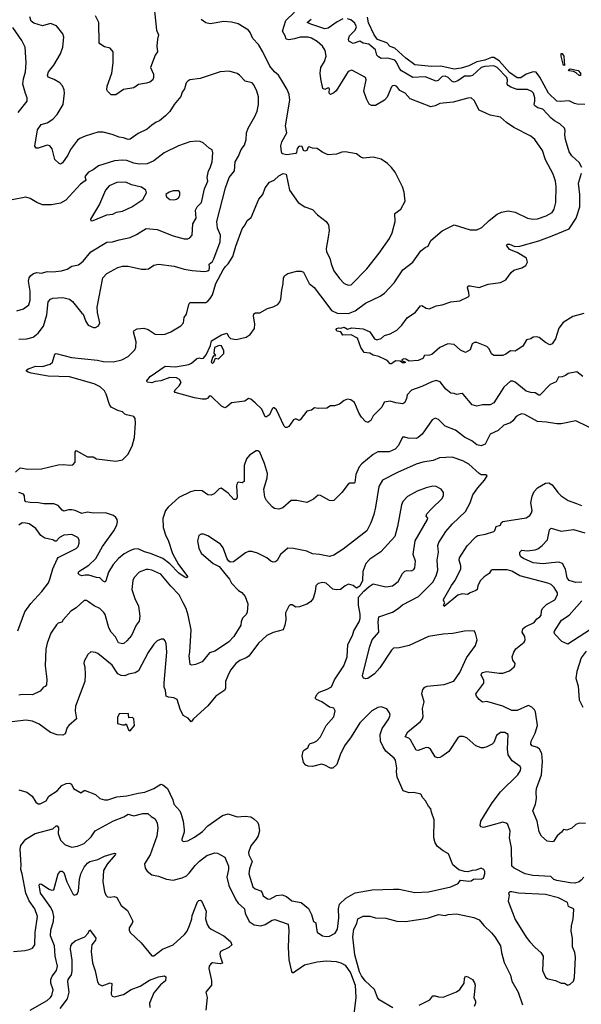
# Model space of a CAD drawing. Extents: x 1771496 to 1971148, y 471553 to 643630.
# Tile 665 of 702: x 1908152 to 1913144, y 555336 to 564089. Entities that reach past the tile are written whole.
import ezdxf

# ---------------------------------------------------------------- set-up
doc = ezdxf.new("R2010")
doc.units = 0

msp = doc.modelspace()

# ---------------------------------------------------------------- linework, layer by layer
at = {"layer": '0CON10XD'}
for points in [[(1909345.9, 564195.9), (1909368.1, 563995), (1909385.6, 563955), (1909375.7, 563915.7), (1909370, 563855), (1909376, 563805), (1909357.1, 563775), (1909314, 563665), (1909340, 563605), (1909342, 563575), (1909335, 563553.3), (1909307.5, 563535), (1909277.5, 563525), (1909207, 563513), (1909165, 563483.3), (1909075, 563469.2), (1909005, 563422), (1908965, 563420), (1908933, 563453), (1908927.5, 563465), (1908928, 563498), (1908970.8, 563615), (1908982.5, 563705), (1908983.3, 563805), (1908955, 563836.7), (1908905, 563848.8), (1908865, 563873.8), (1908857.5, 563885), (1908855.7, 564065), (1908825, 564123.3)], [(1908537.7, 563877.7), (1908542.7, 563932.7), (1908535.7, 563965), (1908478.8, 564035), (1908425, 564054.3), (1908355, 564033.5), (1908277.4, 564057.4), (1908253.1, 564075), (1908241.5, 564115)], [(1911055.9, 563604.1), (1910965, 563455.7), (1910945, 563438.1), (1910914.3, 563424.3), (1910902.5, 563435), (1910905, 563478.8), (1910895, 563484.2), (1910865, 563467.5), (1910846.8, 563476.8), (1910828.1, 563565), (1910821.4, 563615), (1910827, 563663), (1910861.5, 563718.5), (1910874.6, 563765), (1910867.5, 563815), (1910844, 563855), (1910796.2, 563895), (1910745.4, 563925.4), (1910715.3, 563935.3), (1910645, 563933.8), (1910595, 563918.2), (1910545, 563910.8), (1910520, 563915), (1910512.5, 563945), (1910488.3, 563988.3), (1910518.7, 564081.3), (1910595, 564155.6)], [(1911025, 564095.9), (1910975, 564071.2), (1910895, 564015.5), (1910865, 564008.7), (1910738.8, 564048.8), (1910706.5, 564065), (1910741.7, 564095)], [(1913149.2, 562775), (1913125, 562818.8), (1913058.6, 562878.6), (1913035.4, 562915.4), (1913001.9, 563025), (1912995.8, 563065), (1913000, 563105), (1912993.3, 563125), (1912953.3, 563165), (1912905, 563189.2), (1912875, 563212.5), (1912803, 563293), (1912757, 563307), (1912730, 563325), (1912723.3, 563335), (1912730.8, 563365), (1912730, 563395), (1912719.2, 563435), (1912705, 563450.8), (1912665, 563467.5), (1912575, 563467.5), (1912518.1, 563488.1), (1912492.5, 563505), (1912486, 563516), (1912488.9, 563555), (1912482.4, 563575), (1912395.3, 563665), (1912365, 563678.7), (1912285, 563673.8), (1912255, 563665.8), (1912176.8, 563593.2), (1912155, 563587.3), (1912105, 563588.3), (1912045, 563545.8), (1912015, 563534.1), (1911995, 563538.9), (1911960.7, 563575), (1911935, 563587.6), (1911906.7, 563583.3), (1911871.3, 563548.7), (1911855, 563542.1), (1911755, 563580), (1911645, 563575.2), (1911545, 563635.3), (1911529, 563655), (1911501.5, 563711.5), (1911485, 563729.7), (1911425, 563747.7), (1911365, 563745.7), (1911339.5, 563759.5), (1911327.4, 563775), (1911315, 563820.5), (1911275, 563855.5), (1911255, 563871.1), (1911205, 563879.6), (1911175, 563898.2), (1911115, 563878.9), (1911078.6, 563898.6), (1911073.1, 563915), (1911084.4, 563945), (1911133.3, 563995), (1911145.3, 564025), (1911129.8, 564059.8), (1911095, 564088.7), (1911066.2, 564096.2)], [(1913174.1, 563335.9), (1913107.6, 563337.6), (1913082.9, 563342.9), (1913035, 563368.5), (1912955, 563361), (1912925, 563366.4), (1912851.8, 563435), (1912775, 563577.3), (1912742.6, 563622.6), (1912715, 563627.3), (1912652.3, 563605), (1912605, 563572.6), (1912575, 563572.5), (1912505, 563619.9), (1912415, 563722.3), (1912365, 563754), (1912345, 563754.4), (1912285, 563730.6), (1912214, 563716), (1912145, 563679.8), (1912075, 563657.8), (1912015, 563650.3), (1911894.3, 563675.7), (1911813.1, 563673.1), (1911665, 563687.5), (1911585, 563746.4), (1911485, 563837.7), (1911445, 563850.5), (1911415, 563882.7), (1911332.6, 563912.6), (1911302.5, 563955), (1911252.8, 564062.8), (1911241.9, 564111.9)], [(1908136.7, 563265), (1908218.6, 563365), (1908216.9, 563395), (1908204.6, 563434.6), (1908179.5, 563515), (1908185, 563562.5), (1908201.9, 563625), (1908210, 563705), (1908199.2, 563845), (1908170, 563905), (1908090.5, 564020.5)], [(1910892.9, 562157.1), (1910875.7, 562055), (1910880, 562025), (1910908.8, 561968.8), (1910919.3, 561919.3), (1910945, 561856.2), (1910995, 561787.1), (1911036.7, 561745), (1911075, 561728.8), (1911096.7, 561733.3), (1911236.5, 561873.5), (1911347.5, 562015), (1911439.5, 562145), (1911461.9, 562195), (1911490, 562295), (1911485, 562367.5), (1911540, 562405), (1911576.7, 562475), (1911570, 562555), (1911553.9, 562603.9), (1911490, 562735), (1911456, 562776), (1911421.7, 562811.7), (1911365, 562850), (1911295, 562866.2), (1911205, 562858.6), (1911185, 562866), (1911145, 562898), (1911045, 562915.7), (1911015, 562911.4), (1910966.7, 562893.3), (1910895, 562887.4), (1910845, 562908.9), (1910796.7, 562945), (1910755, 562948.2), (1910725, 562960), (1910716.2, 562955), (1910705, 562926.7), (1910685, 562922), (1910675, 562926.7), (1910661.5, 562961.5), (1910635, 562965.3), (1910617.3, 562945), (1910612.3, 562907.7), (1910605, 562898.8), (1910525, 562887.5), (1910485.9, 562895.9), (1910477.5, 562915), (1910472.7, 562967.3), (1910482, 563005), (1910527.5, 563085), (1910514.4, 563145), (1910552.9, 563375), (1910548, 563425), (1910530.3, 563470.3), (1910481.7, 563548.3), (1910452, 563595), (1910415.6, 563625.6), (1910374.3, 563675), (1910312.7, 563805), (1910275, 563870), (1910223.2, 563923.2), (1910200.8, 563975), (1910185, 563996), (1910095, 564053.8), (1910035, 564068.8), (1909965, 564072.5), (1909845, 564052.5), (1909805, 564062.5), (1909765, 564092.5)], [(1908145, 561249.2), (1908215, 561251.4), (1908271.7, 561268.3), (1908315, 561302.5), (1908363.1, 561365), (1908393.6, 561465), (1908405, 561580), (1908425, 561604.3), (1908445, 561612.2), (1908535, 561618.9), (1908595, 561603.8), (1908620, 561585), (1908705, 561480), (1908715, 561470), (1908740, 561405), (1908760, 561375), (1908806.4, 561353.6), (1908826.4, 561353.6), (1908853, 561367), (1908863.3, 561395), (1908842, 561485), (1908840, 561535), (1908889.4, 561795), (1908925, 561834), (1909025, 561886.9), (1909065, 561898.1), (1909115, 561898.9), (1909235, 561872), (1909271.7, 561871.7), (1909295.8, 561874.2), (1909344.4, 561905.6), (1909385, 561915.6), (1909525, 561898.9), (1909615, 561872.1), (1909685, 561859.5), (1909795, 561850.8), (1909824.6, 561855.4), (1909834.4, 561865), (1909840, 561885), (1909835.8, 561915), (1909865, 561938.8), (1909876.9, 561963.1), (1909934.4, 562115.6), (1909936.7, 562175), (1909909.1, 562235), (1909902.5, 562295), (1909982.1, 562595), (1910015, 562686.2), (1910061.4, 562745), (1910065.7, 562825), (1910095.8, 562875), (1910118.8, 562935), (1910150, 562975), (1910164, 563025), (1910168.6, 563085), (1910182.2, 563125), (1910242.4, 563227.6), (1910263, 563277), (1910272.9, 563335), (1910274.4, 563405), (1910260, 563455), (1910231.4, 563511.4), (1910217.7, 563527.7), (1910155, 563542), (1910105, 563596.2), (1910085, 563610), (1910015, 563633.3), (1909934.4, 563625.6), (1909755, 563568), (1909665, 563553.3), (1909645, 563543.8), (1909631.7, 563528.3), (1909615.7, 563475), (1909595.7, 563445), (1909585, 563405.8), (1909525.8, 563335), (1909486.2, 563273.8), (1909447.5, 563235), (1909395, 563190), (1909365, 563178.6), (1909325, 563152.5), (1909283.8, 563115), (1909205, 563076.7), (1909135, 563025.8), (1909115, 563024.3), (1909075, 563038.6), (1909035, 563043.6), (1908975, 563070), (1908895, 563088.6), (1908845, 563088.1), (1908735, 563054.5), (1908686.2, 563033.8), (1908665, 563017.5), (1908602.2, 562935), (1908580, 562885), (1908533, 562817), (1908515, 562806), (1908501.2, 562811.2), (1908465, 562846.7), (1908440.5, 562940.5), (1908419.2, 562969.2), (1908395, 562973.8), (1908315, 562946.7), (1908297.5, 562947.5), (1908286.7, 562965), (1908308.9, 563111.1), (1908342.9, 563157.1), (1908395, 563173.1), (1908447.5, 563205), (1908483.8, 563246.2), (1908538.6, 563335), (1908549.2, 563435), (1908545.7, 563465.7), (1908531.4, 563501.4), (1908507.9, 563527.9), (1908458.7, 563558.7), (1908405, 563578.8), (1908397.5, 563595), (1908406.9, 563625), (1908455.6, 563685), (1908515, 563786.2), (1908534.3, 563845), (1908537.7, 563877.7)], [(1912995, 563682.5), (1912985, 563683.8), (1912981.5, 563695), (1912963.8, 563765), (1912965, 563790), (1912975, 563788.6), (1912988.9, 563765), (1912995, 563682.5)], [(1913157.7, 560917.7), (1913105, 560957.5), (1913026.2, 560943.8), (1913002.5, 560925), (1912975, 560914), (1912940, 560910), (1912920, 560870), (1912866.7, 560845), (1912775, 560751.2), (1912765, 560751.2), (1912735, 560770.8), (1912695, 560774.5), (1912655, 560788.2), (1912555, 560866.4), (1912535, 560875.5), (1912515, 560875.8), (1912455, 560822.5), (1912365, 560682), (1912333.4, 560666.6), (1912265, 560664.4), (1912215, 560654.3), (1912175, 560664), (1912095, 560760), (1912085, 560766.2), (1912035, 560756.2), (1912015, 560766), (1911985, 560769.2), (1911938, 560805), (1911889.1, 560869.1), (1911855, 560882), (1911815, 560870.8), (1911725, 560827.3), (1911633.8, 560795), (1911595.8, 560755), (1911588.6, 560721.4), (1911574.3, 560685.7), (1911555.8, 560674.2), (1911495, 560682.5), (1911445, 560698.6), (1911391.9, 560688.1), (1911371.2, 560645), (1911295, 560566.7), (1911272, 560525), (1911245, 560508.8), (1911225, 560516.7), (1911190, 560555), (1911168.3, 560588.3), (1911126.7, 560685), (1911095, 560710), (1911065, 560716.2), (1911035, 560703.3), (1910995, 560670), (1910950, 560655), (1910913, 560657), (1910883, 560637), (1910805, 560633.8), (1910770.7, 560639.3), (1910745, 560616.7), (1910705, 560610), (1910645, 560532.5), (1910635, 560527.5), (1910605, 560540), (1910585, 560532.5), (1910545, 560472.5), (1910525, 560462.5), (1910515, 560462.5), (1910502.5, 560475), (1910435, 560620), (1910415, 560640), (1910405, 560640), (1910395, 560630), (1910372.5, 560575), (1910345, 560557.5), (1910335, 560557.5), (1910305.4, 560625.4), (1910244.5, 560684.5), (1910205, 560716.7), (1910185, 560722.5), (1910151.7, 560698.3), (1910035, 560683.8), (1909992.9, 560647.1), (1909975, 560638.8), (1909944.4, 560654.4), (1909855, 560742.5), (1909835, 560742.5), (1909823.3, 560725), (1909807.5, 560715), (1909774.6, 560715.4), (1909705, 560728.5), (1909534.3, 560775), (1909528.6, 560785), (1909535, 560798.8), (1909568.8, 560835), (1909586, 560865), (1909570.9, 560890.9), (1909545.4, 560905.4), (1909485, 560909.5), (1909405, 560880), (1909355, 560874), (1909325, 560860), (1909287, 560867), (1909280, 560875), (1909312.2, 560917.8), (1909445, 561010), (1909536.2, 561003.8), (1909655, 561022.9), (1909680, 561035), (1909722.5, 561075), (1909745, 561083.8), (1909765, 561076.7), (1909785, 561079.2), (1909809.4, 561110.6), (1909847.7, 561192.3), (1909856.1, 561233.9), (1909945, 561288.8), (1909991.7, 561301.7), (1910009.5, 561269.5), (1910025, 561256.2), (1910075, 561245.8), (1910165, 561267.5), (1910199.7, 561290.3), (1910237.5, 561345), (1910241.4, 561385), (1910228.8, 561455), (1910232.5, 561475), (1910246.4, 561483.6), (1910285, 561483.8), (1910355, 561521.2), (1910403.9, 561536.1), (1910445, 561556.7), (1910465, 561580), (1910474.2, 561605), (1910480.5, 561685), (1910494.5, 561745), (1910495.6, 561795), (1910507.9, 561815), (1910535, 561833.2), (1910615, 561853.9), (1910654, 561854), (1910675.4, 561845.4), (1910723.5, 561743.5), (1910767.9, 561707.9), (1910881.5, 561561.5), (1910923.8, 561503.8), (1910975, 561480.9), (1911075, 561477.5), (1911135, 561501.5), (1911225, 561569.5), (1911355, 561631.9), (1911395, 561657.5), (1911479.1, 561750.9), (1911556.9, 561865), (1911645.4, 561934.6), (1911716.7, 562035), (1911755, 562063.3), (1911783.3, 562075), (1911806.2, 562125), (1911907.7, 562212.3), (1912015, 562266.2), (1912155, 562222.5), (1912215, 562222.5), (1912258, 562242), (1912326.1, 562303.9), (1912395, 562361.9), (1912435, 562379.4), (1912495, 562389.4), (1912555, 562377.1), (1912665, 562326.2), (1912713.6, 562316.4), (1912755, 562318), (1912832.5, 562345), (1912883.9, 562376.1), (1912901.2, 562405), (1912918, 562465), (1912920.8, 562605), (1912914.2, 562655), (1912895, 562716.7), (1912825.7, 562845), (1912797.9, 562927.9), (1912731.2, 563025), (1912695, 563054), (1912545, 563130), (1912480, 563175), (1912424.2, 563224.2), (1912335, 563242), (1912295, 563257.5), (1912234.3, 563284.3), (1912190.5, 563370.5), (1912165, 563393.3), (1912135, 563391.2), (1912005, 563355.7), (1911885, 563345.6), (1911845, 563322.3), (1911805, 563314.4), (1911622, 563385), (1911578, 563435), (1911530.4, 563460.4), (1911505, 563496), (1911485, 563503.8), (1911465, 563500), (1911457.7, 563492.3), (1911417.9, 563402.1), (1911395, 563373.8), (1911315, 563327.5), (1911277.3, 563327.3), (1911259.2, 563339.2), (1911234.4, 563384.4), (1911212, 563455), (1911231.9, 563555), (1911226.7, 563576.7), (1911105, 563639.8), (1911070.6, 563629.4), (1911055.9, 563604.1)], [(1913135, 563592), (1913125, 563592.2), (1913098.3, 563618.3), (1913075, 563630), (1913036.7, 563635), (1913030, 563645), (1913045, 563652.9), (1913115, 563639.2), (1913135.4, 563615.4), (1913135, 563592)], [(1908125, 561501.9), (1908185, 561518.1), (1908232.9, 561555), (1908244.6, 561595.4), (1908245.4, 561674.6), (1908230.6, 561765), (1908236, 561795), (1908250.9, 561815), (1908275, 561831.6), (1908305, 561840.8), (1908345, 561837.3), (1908395, 561851.5), (1908445, 561847.5), (1908524.5, 561855.5), (1908575, 561872.9), (1908615, 561898.1), (1908675, 561911.4), (1908716.3, 561943.7), (1908784, 562025), (1908925, 562112.2), (1908975.8, 562115.8), (1909035, 562133.5), (1909135, 562152.2), (1909191.1, 562178.9), (1909275, 562232.9), (1909374.5, 562224.5), (1909515, 562168.6), (1909615, 562140), (1909645, 562141.4), (1909665, 562150), (1909685.8, 562175), (1909690.5, 562275), (1909720.5, 562325), (1909715.8, 562395), (1909728.9, 562425), (1909766.9, 562465), (1909795.3, 562584.7), (1909823.1, 562655), (1909819.5, 562685), (1909829.1, 562745), (1909843.6, 562773.6), (1909861.4, 562825), (1909867.5, 562905), (1909863.8, 562933.8), (1909835, 562946.7), (1909782.5, 562995), (1909755, 563006), (1909725, 563010), (1909665, 563004.2), (1909563.4, 562966.6), (1909436.7, 562905), (1909345, 562835.8), (1909285, 562807.5), (1909213.9, 562803.9), (1909165, 562814.6), (1909105, 562837.9), (1909061.7, 562841.7), (1908995, 562834.3), (1908850.9, 562789.1), (1908805, 562755.6), (1908764.2, 562735), (1908731.4, 562695), (1908738.8, 562665), (1908733.9, 562656.1), (1908692, 562628), (1908562.9, 562485), (1908515, 562457.1), (1908435, 562443.5), (1908353.4, 562443.4), (1908305, 562464.4), (1908245, 562500.8), (1908205, 562510.8), (1908085, 562488)], [(1908114.7, 560065.3), (1908155, 560104.4), (1908225, 560094.4), (1908346.8, 560096.8), (1908495, 560130.9), (1908544.4, 560134.4), (1908595, 560128), (1908625, 560133.3), (1908643.3, 560155), (1908644.2, 560245.8), (1908655, 560260), (1908754.4, 560204.4), (1908804, 560204), (1908835, 560183.8), (1909005, 560164.2), (1909065, 560176.2), (1909113.3, 560225), (1909152.3, 560297.7), (1909172.5, 560375), (1909182, 560505), (1909176.7, 560545), (1909165, 560562.5), (1909100, 560575), (1909085, 560583.3), (1909065, 560602.5), (1909025, 560613.8), (1908965, 560646), (1908949.1, 560669.1), (1908921.1, 560761.1), (1908905, 560790.6), (1908867.8, 560825), (1908815, 560851.8), (1908595, 560915.4), (1908405, 560920.4), (1908255, 560947.5), (1908226.7, 560955), (1908213.3, 560965), (1908213.3, 560975), (1908226.7, 560985), (1908295, 561010), (1908355, 561007.5), (1908423.5, 561026.5), (1908444.4, 561045.6), (1908464.4, 561115.6), (1908475, 561121.2), (1908613.2, 561086.8), (1908842.1, 561062.1), (1908895, 561050), (1908985, 561046.7), (1909060, 561065), (1909114.6, 561095.4), (1909174, 561155), (1909185, 561177.5), (1909188.2, 561225), (1909164.6, 561315), (1909169.2, 561325), (1909195, 561341.6), (1909255, 561347.1), (1909295, 561333.8), (1909355, 561294), (1909415, 561290), (1909445.7, 561294.3), (1909495, 561314.2), (1909585, 561368), (1909606.9, 561395), (1909615, 561442.5), (1909635, 561472.5), (1909655, 561557.5), (1909665, 561573.8), (1909805, 561574.3), (1909825, 561585.7), (1909845, 561609.4), (1909865, 561644.2), (1909895.9, 561745), (1909959.1, 561865), (1909981.9, 561895), (1910005, 561918.6), (1910046.7, 561985), (1910072.7, 562077.3), (1910128.8, 562231.2), (1910156, 562265), (1910175, 562303.3), (1910207.7, 562332.3), (1910277.6, 562492.4), (1910313.3, 562535), (1910335, 562593.3), (1910373.3, 562645), (1910415, 562664), (1910455, 562700), (1910495, 562723.3), (1910518.8, 562715), (1910551.2, 562575), (1910626.9, 562465), (1910686.7, 562425), (1910755, 562402), (1910798.8, 562355), (1910875, 562296.2), (1910888.8, 562278.8), (1910896.2, 562265), (1910902, 562215), (1910892.9, 562157.1)], [(1913165, 561477.8), (1913068.7, 561451.3), (1912981.7, 561398.3), (1912943.4, 561346.6), (1912915, 561253.3), (1912885, 561208.8), (1912865, 561198), (1912825, 561218.1), (1912768.8, 561265), (1912745, 561271.1), (1912715, 561265.7), (1912695, 561250.8), (1912657.5, 561242.5), (1912625, 561186.7), (1912565, 561148.8), (1912555, 561143.8), (1912515, 561146), (1912473.8, 561115), (1912445, 561104.3), (1912365, 561103.8), (1912345, 561117.5), (1912325, 561162.5), (1912302.5, 561185), (1912215, 561220), (1912195, 561220), (1912175, 561207.5), (1912156.7, 561155), (1912115, 561131.2), (1912070.2, 561150.2), (1912015, 561202.5), (1911956.4, 561206.4), (1911886.2, 561175), (1911815, 561114.3), (1911795, 561106.2), (1911750, 561105), (1911733.9, 561076.1), (1911695, 561058.1), (1911613.3, 561053.3), (1911585, 561071.2), (1911566.4, 561073.6), (1911547.5, 561065), (1911548.3, 561058.3), (1911580, 561045), (1911571.7, 561038.3), (1911555, 561037.5), (1911535, 561052.5), (1911495, 561057.5), (1911455, 561028.8), (1911445, 561030), (1911424.2, 561055), (1911405, 561066.7), (1911345, 561095.6), (1911295, 561105.7), (1911265, 561124), (1911215, 561131.2), (1911184.1, 561174.1), (1911155, 561258), (1911098.1, 561288.1), (1911025, 561285.8), (1911005, 561313.3), (1910970, 561320), (1910963.3, 561335), (1910970, 561345), (1910985, 561350), (1911005, 561345.8), (1911035, 561354.4), (1911065, 561338.8), (1911105, 561348.6), (1911205, 561341.4), (1911264.5, 561314.5), (1911305, 561252.5), (1911325, 561244), (1911364.5, 561255.5), (1911395, 561283.1), (1911445, 561296.4), (1911505, 561330.4), (1911547.8, 561372.2), (1911595, 561437.8), (1911670.1, 561489.9), (1911715, 561546), (1911725, 561547.5), (1911763.8, 561525), (1911795, 561518.2), (1911855, 561544.1), (1911907.1, 561555), (1911985, 561582.1), (1912065, 561589.1), (1912138, 561625), (1912146.5, 561635), (1912144, 561665), (1912130.6, 561705), (1912137.3, 561722.7), (1912155, 561724.4), (1912235, 561709.6), (1912315, 561737.9), (1912425, 561751.8), (1912473, 561777), (1912519.6, 561840.4), (1912545, 561862.7), (1912615.4, 561884.6), (1912650, 561905), (1912665.8, 561935), (1912657.9, 561967.9), (1912575, 562020), (1912505, 562047.5), (1912483.3, 562075), (1912480, 562085), (1912486.4, 562093.6), (1912505, 562093.8), (1912554.2, 562074.2), (1912597.3, 562077.3), (1912765.6, 562124.4), (1912885, 562168.9), (1913035, 562231.1), (1913096.7, 562325), (1913130.6, 562425), (1913131.8, 562535), (1913119.4, 562635), (1913144.3, 562725)], [(1908785, 562302.5), (1908805, 562303.3), (1908925, 562355.6), (1908979.3, 562360.7), (1909013, 562377), (1909065, 562387.5), (1909147.5, 562425), (1909245, 562490), (1909278.8, 562551.2), (1909273.8, 562575), (1909235, 562599.4), (1909145, 562622.7), (1909095, 562643.5), (1909015, 562640.6), (1908948.1, 562611.9), (1908913.5, 562575), (1908860.4, 562449.6), (1908781.5, 562315), (1908785, 562302.5)], [(1909525, 562488), (1909545, 562494.2), (1909562, 562505), (1909574, 562525), (1909576, 562555), (1909565, 562568), (1909515, 562567.5), (1909478.8, 562555), (1909450, 562535), (1909456.7, 562515), (1909485, 562490), (1909525, 562488)], [(1909865, 561033.6), (1909877.3, 561045), (1909891.2, 561078.8), (1909914.4, 561074.4), (1909925, 561079.5), (1909966.9, 561123.1), (1909965.6, 561145), (1909945, 561191.2), (1909925, 561192), (1909882, 561175), (1909878.1, 561125), (1909892.5, 561105), (1909885, 561097.5), (1909875, 561100), (1909865, 561087.5), (1909854.6, 561045), (1909865, 561033.6)], [(1913302.5, 560422.5), (1913095, 560524.3), (1912965, 560496.5), (1912925, 560495.5), (1912835, 560512.3), (1912755, 560516.2), (1912640.6, 560580.6), (1912615, 560584.4), (1912590, 560575), (1912565, 560562.1), (1912536.3, 560523.7), (1912515, 560506.2), (1912455, 560483.5), (1912405, 560438.1), (1912335, 560406), (1912290, 560315), (1912255, 560299.4), (1912215, 560310.5), (1912170, 560345), (1912105, 560377.5), (1912025, 560439.4), (1911934, 560475), (1911875, 560533.8), (1911843.6, 560546.4), (1911818.3, 560531.7), (1911729.2, 560405), (1911695, 560374.2), (1911675, 560367.5), (1911605, 560368), (1911575, 560379.2), (1911555, 560378), (1911518.6, 560305), (1911489.7, 560270.3), (1911435, 560248.6), (1911335, 560248.6), (1911295, 560224.3), (1911191.7, 560141.7), (1911168.1, 560115), (1911140, 560045), (1911131.2, 559975), (1911125, 559968.8), (1911085, 559968.8), (1911070.5, 559959.5), (1911016, 559885), (1910944.2, 559815.8), (1910925, 559810.8), (1910905, 559814.3), (1910825, 559860), (1910805, 559861.2), (1910764.4, 559825.6), (1910705, 559796.2), (1910615, 559816.2), (1910565, 559816.2), (1910489.8, 559750.2), (1910455, 559737.1), (1910416.1, 559743.9), (1910395, 559758), (1910345.7, 559815.7), (1910330, 559845), (1910320.6, 559915), (1910351.5, 560015), (1910352.9, 560055), (1910328.2, 560145), (1910285, 560246), (1910267, 560257), (1910255, 560255.8), (1910193.6, 560216.4), (1910167.5, 560185), (1910146.7, 560126.7), (1910146.4, 559983.6), (1910129.3, 559970.7), (1910095, 559976.7), (1910085, 559967.5), (1910079.2, 559945), (1910084, 559845), (1910075, 559822.5), (1910055, 559823.8), (1910005, 559880), (1909943, 559923), (1909925, 559920), (1909880, 559875), (1909855, 559861.2), (1909825, 559866), (1909775, 559902), (1909715, 559902.5), (1909669.1, 559890.9), (1909565, 559840.5), (1909470, 559755), (1909448.8, 559725), (1909424.3, 559654.3), (1909425.7, 559575), (1909451.4, 559501.4), (1909472.3, 559462.3), (1909510, 559345), (1909563.5, 559245), (1909646.2, 559135), (1909635, 559127.5), (1909615, 559136.2), (1909565, 559167.8), (1909485, 559252.1), (1909425, 559299.2), (1909315, 559344.6), (1909259.6, 559359.6), (1909205, 559386.5), (1909165, 559381.8), (1909131.3, 559368.7), (1909080.6, 559339.4), (1909031.2, 559298.8), (1908983.1, 559245), (1908941.7, 559178.3), (1908918.7, 559101.3), (1908910, 559090), (1908895, 559096.2), (1908865, 559128), (1908835, 559128.8), (1908765, 559150.6), (1908735, 559152.2), (1908705, 559144.4), (1908683, 559153), (1908670, 559165), (1908676.2, 559185), (1908765, 559238.9), (1908829.9, 559300.1), (1908889.1, 559405), (1908988.9, 559545), (1909014.4, 559595), (1909022.5, 559625), (1909019.2, 559645), (1909007.5, 559665), (1908985, 559682.5), (1908915, 559705.6), (1908808, 559702), (1908755, 559711.1), (1908705, 559698.9), (1908645, 559724.5), (1908615, 559730.5), (1908585, 559731.1), (1908545, 559721.1), (1908529.3, 559729.3), (1908495, 559770), (1908455.7, 559785.7), (1908365, 559784.4), (1908320, 559795), (1908245.9, 559795.9), (1908205, 559804), (1908196.7, 559815), (1908195.6, 559855), (1908185, 559870.6), (1908144.7, 559884.7)], [(1911802.9, 557602.9), (1911785.5, 557615.5), (1911765, 557617.8), (1911695, 557592.2), (1911675, 557594), (1911626.7, 557686.7), (1911611.1, 557701.1), (1911577.5, 557715), (1911602.2, 557757.8), (1911715, 557849.4), (1911733.3, 557875), (1911737.3, 557895), (1911730.8, 557965), (1911746.9, 558025), (1911725.6, 558095), (1911735, 558135.8), (1911754, 558155), (1911775, 558165.6), (1911925, 558178.9), (1912012, 558208), (1912064.5, 558285.5), (1912123.3, 558415), (1912203.8, 558525), (1912216.7, 558575), (1912202.5, 558635), (1912190, 558655), (1912106.4, 558653.6), (1912002.5, 558632.5), (1911915, 558625.6), (1911785.5, 558604.5), (1911613.8, 558526.2), (1911524.2, 558504.2), (1911475, 558500.8), (1911455.8, 558485), (1911354, 558326), (1911305.7, 558275), (1911245, 558232), (1911229.3, 558229.3), (1911206.4, 558236.4), (1911200, 558255), (1911207.5, 558295), (1911263.9, 558516.1), (1911285.6, 558575), (1911342.5, 558645), (1911338.2, 558735), (1911345, 558780), (1911465, 558820.6), (1911515.8, 558855), (1911554, 558886), (1911697.6, 558962.4), (1911825, 559090), (1911854.5, 559145), (1911868.2, 559195), (1911863.6, 559285), (1911873.3, 559355), (1911869.2, 559415), (1911877.6, 559442.4), (1911940, 559540), (1911995.3, 559604.7), (1912115, 559716), (1912155, 559793.3), (1912178, 559865), (1912222.9, 559927.1), (1912283.3, 559995), (1912306.7, 560035), (1912293.8, 560043.8), (1912255, 560044.2), (1912235.6, 560055.6), (1912145, 560137.1), (1912092, 560168), (1911995, 560199.4), (1911882.5, 560195), (1911828.1, 560171.9), (1911735, 560156.7), (1911675, 560136.9), (1911508.8, 560065), (1911378, 559995), (1911345, 559940), (1911314.5, 559755), (1911298.3, 559691.7), (1911272.9, 559615), (1911235.8, 559545), (1911027.9, 559382.1), (1910945, 559330), (1910905, 559318), (1910815.8, 559334.2), (1910755, 559340), (1910705, 559365.6), (1910585, 559388), (1910535, 559390), (1910468.8, 559335), (1910439.7, 559280.3), (1910425, 559270), (1910405, 559266.7), (1910385, 559274.4), (1910349.2, 559305), (1910266.6, 559346.6), (1910215, 559360.9), (1910185, 559360.5), (1910159.1, 559350.9), (1910050.7, 559269.3), (1910025, 559266.7), (1910010, 559275), (1909996.2, 559295), (1909960, 559395), (1909937.7, 559427.7), (1909825, 559500.6), (1909785, 559515.8), (1909765, 559516.2), (1909743.8, 559505), (1909731.9, 559455), (1909745, 559392.5), (1909765, 559346.2), (1909870, 559255), (1909925, 559227.5), (1909974, 559165), (1910015.6, 559115.6), (1910035, 559080), (1910096, 559016), (1910125, 558996), (1910155, 558960), (1910178.8, 558895), (1910175, 558822.5), (1910165, 558802), (1910131.7, 558768.3), (1910119.2, 558735), (1910117.1, 558705), (1910055, 558605.8), (1910010.3, 558559.7), (1909946.2, 558515), (1909885, 558475.8), (1909839.7, 558460.3), (1909775, 558380), (1909713.8, 558356.2), (1909681.2, 558351.2), (1909667.5, 558357.5), (1909657, 558433), (1909663.5, 558465), (1909674.5, 558665.5), (1909650.4, 558795), (1909632.3, 558855), (1909604.7, 558904.7), (1909570.5, 558975), (1909495, 559053.3), (1909405, 559161.1), (1909325, 559194.2), (1909295, 559200), (1909275, 559200.8), (1909212.4, 559177.6), (1909168.3, 559131.7), (1909158, 559105), (1909149.2, 559025), (1909174.6, 558944.6), (1909207.1, 558875), (1909219.4, 558785), (1909215, 558742.5), (1909185.7, 558705), (1909145, 558614), (1909105, 558565.7), (1909077.4, 558542.6), (1909065, 558541.1), (1909029.4, 558549.4), (1909002.7, 558602.7), (1908965, 558644.4), (1908945, 558682.5), (1908911.3, 558801.3), (1908899.9, 558819.9), (1908865, 558854.4), (1908815, 558879.4), (1908763.8, 558915), (1908745, 558925.8), (1908725, 558926), (1908655, 558861.4), (1908605, 558830), (1908536.9, 558755), (1908525, 558732), (1908495, 558722.9), (1908479.8, 558710.2), (1908429.4, 558635), (1908395, 558547.5), (1908384.1, 558494.1), (1908377.5, 558345), (1908392, 558225), (1908390, 558175), (1908378.8, 558161.2), (1908362.5, 558155), (1908335, 558120), (1908265, 558086.2), (1908175, 558089.2), (1908144.1, 558084.1)], [(1908143.2, 557243.2), (1908215, 557220.8), (1908261.2, 557185), (1908294.2, 557134.2), (1908315, 557118.8), (1908335, 557118), (1908386.7, 557145), (1908410, 557185), (1908485, 557234), (1908525, 557282), (1908565, 557300), (1908595, 557300.8), (1908613.6, 557293.6), (1908630, 557255), (1908685, 557220.6), (1908695, 557217.1), (1908725, 557236.2), (1908735, 557236), (1908825, 557201.8), (1908865, 557166.9), (1908904.5, 557154.5), (1908935, 557153.2), (1909015, 557179.5), (1909105, 557189.5), (1909206, 557214), (1909265, 557220.5), (1909345, 557253.8), (1909405, 557292.7), (1909425, 557287.1), (1909465, 557252.9), (1909511.9, 557155), (1909521.4, 557115), (1909574.4, 557055), (1909587.5, 557025), (1909605.4, 556965), (1909614.3, 556885.7), (1909614.3, 556865), (1909593.1, 556805), (1909594.1, 556794.1), (1909605, 556783.3), (1909645, 556789.2), (1909705, 556822.9), (1909777.5, 556872.5), (1909825, 556921.9), (1909955, 557013.8), (1910005, 557028.6), (1910085, 557001.4), (1910155, 557007.8), (1910205, 557001.4), (1910234, 556985), (1910264.2, 556955), (1910275.6, 556935), (1910282.1, 556877.9), (1910271.1, 556835), (1910255, 556804.2), (1910205.7, 556745), (1910184, 556685), (1910187.5, 556665), (1910219.4, 556605), (1910195, 556541.2), (1910187.8, 556495), (1910225, 556379.2), (1910245, 556362.5), (1910294.8, 556344.8), (1910307.3, 556327.3), (1910315, 556300), (1910355, 556272), (1910375, 556270), (1910435, 556302.2), (1910485, 556308.9), (1910522.7, 556292.7), (1910572, 556255), (1910652.2, 556242.2), (1910718.7, 556188.7), (1910745.6, 556135), (1910761.9, 556071.9), (1910785, 556060), (1910786.3, 556026.3), (1910795, 555978), (1910843.6, 555943.6), (1910875, 555937.8), (1910905, 555941.5), (1910955, 555967.1), (1910976.1, 556005), (1910987.1, 556105), (1910984.7, 556185.3), (1910992.9, 556225), (1911051.3, 556278.7), (1911135, 556325.5), (1911285, 556352.5), (1911475, 556359.4), (1911525, 556358.6), (1911665, 556328.9), (1911785, 556336.9), (1911985, 556381.4), (1912049.4, 556410.6), (1912071.2, 556438.8), (1912145, 556430), (1912166.1, 556433.9), (1912185, 556447.5), (1912205, 556452.5), (1912253, 556447), (1912273, 556457), (1912286.7, 556495), (1912286.7, 556515), (1912277.5, 556535), (1912253.9, 556546.1), (1912205, 556527.5), (1912175, 556526.2), (1912135, 556513.3), (1912105, 556516), (1912055, 556532), (1912002.5, 556575), (1911964.2, 556674.2), (1911915, 556700.8), (1911865, 556739.2), (1911845, 556771.2), (1911832.5, 556815), (1911836, 556975), (1911811.2, 557045), (1911806.7, 557075), (1911785.9, 557095.9), (1911760, 557145), (1911735, 557172.5), (1911717.5, 557205), (1911655, 557218), (1911615, 557216.2), (1911560, 557235), (1911505.6, 557355), (1911500.5, 557405), (1911504.4, 557435), (1911493.1, 557505), (1911480.8, 557525), (1911405.3, 557585.3), (1911381.5, 557625), (1911359.5, 557675), (1911354.4, 557735.6), (1911372.6, 557787.4), (1911432, 557875), (1911443.8, 557905), (1911438.3, 557928.3), (1911415, 557961.2), (1911365, 557980), (1911335, 557973.8), (1911281.2, 557945), (1911175, 557837.1), (1911098.9, 557715), (1911038.9, 557635), (1910999.5, 557555), (1910971.2, 557468.8), (1910935.9, 557434.1), (1910915, 557433.8), (1910865, 557463.1), (1910835, 557470.6), (1910755, 557448.6), (1910715, 557452), (1910695, 557462), (1910675.7, 557485), (1910662.2, 557545), (1910670, 557585), (1910682, 557598), (1910713.8, 557615), (1910724.2, 557645), (1910734.4, 557655.6), (1910765, 557662), (1910792.4, 557677.6), (1910824.2, 557715), (1910875.8, 557815), (1910945, 557891.2), (1910955.4, 557945.4), (1910945, 557968), (1910905, 557976), (1910836, 558025), (1910791.2, 558045), (1910780.8, 558055), (1910780, 558065), (1910795, 558092), (1910815, 558111.4), (1910883.9, 558136.1), (1910923, 558157), (1910950.3, 558219.7), (1911032.5, 558345), (1911063.1, 558425), (1911068.6, 558535), (1911110, 558615), (1911123.1, 558655), (1911168.1, 558735), (1911177.8, 558765), (1911177.3, 558805), (1911162.5, 558885), (1911163.3, 558955), (1911210.4, 559009.6), (1911258.3, 559051.7), (1911295, 559074.5), (1911405, 559047.5), (1911465, 559056.5), (1911516.7, 559095), (1911554.4, 559165), (1911574, 559186), (1911595, 559191.5), (1911635, 559188.1), (1911655, 559200.8), (1911664.4, 559215), (1911670, 559275), (1911649.6, 559335), (1911665.5, 559455), (1911775.6, 559645), (1911778, 559658), (1911764.1, 559674.1), (1911771.4, 559695), (1911814.5, 559745), (1911905, 559830), (1911917.3, 559855), (1911917.5, 559885), (1911898.8, 559915), (1911855, 559938.6), (1911825, 559941.9), (1911765, 559928.1), (1911685, 559896.9), (1911598.3, 559851.7), (1911557.1, 559805), (1911545.9, 559775.9), (1911510, 559585), (1911485.6, 559495), (1911360.6, 559359.4), (1911265, 559291.9), (1911229.4, 559255), (1911201.1, 559185), (1911197.5, 559105), (1911175, 559054), (1911145, 559036.7), (1911115, 559058), (1911075, 559070), (1911045, 559056.2), (1911003.3, 559025), (1910965, 559019.2), (1910935, 559026.2), (1910875, 559080.8), (1910845, 559085.8), (1910805, 559076.7), (1910784.1, 559055.9), (1910777.5, 559005), (1910760, 558945), (1910735.8, 558914.2), (1910705, 558893.3), (1910639.3, 558870.7), (1910605, 558867.5), (1910575, 558887.5), (1910555, 558887.5), (1910542.5, 558875), (1910513.8, 558815), (1910518, 558755), (1910509.2, 558705), (1910495, 558664.2), (1910405, 558640), (1910348.2, 558615), (1910274.4, 558545), (1910188.4, 558431.6), (1910165, 558415.4), (1910107.4, 558392.6), (1910073.3, 558365), (1910026.9, 558305), (1910003.1, 558256.9), (1909981.9, 558205), (1909980.6, 558145), (1909975, 558130), (1909895, 558074.4), (1909825, 557990.6), (1909696, 557875), (1909675, 557847.5), (1909648.6, 557878.6), (1909605, 557904.3), (1909579.2, 557959.2), (1909552.5, 558045), (1909521.3, 558061.3), (1909475, 558065.5), (1909455, 558075.8), (1909447.3, 558125), (1909435.5, 558155), (1909436.2, 558193.8), (1909460, 558465), (1909454.2, 558544.2), (1909445, 558567.5), (1909431.7, 558581.7), (1909408.3, 558581.7), (1909375, 558567.5), (1909345, 558537.5), (1909295, 558463.8), (1909208.9, 558301.1), (1909176.9, 558283.1), (1909119.6, 558270.4), (1909085, 558255.5), (1909055, 558259.5), (1909025, 558274.5), (1908975, 558349.4), (1908845, 558453.8), (1908824, 558464), (1908785, 558468.8), (1908757.5, 558445), (1908724.3, 558385.7), (1908721.4, 558365), (1908730, 558335), (1908732.5, 558265), (1908730, 558205), (1908647.1, 557985), (1908644.3, 557944.3), (1908655.7, 557875), (1908588.8, 557815), (1908575, 557796.7), (1908555, 557740.8), (1908535, 557728.5), (1908485, 557731.8), (1908425, 557753.1), (1908325, 557826.2), (1908265, 557851.9), (1908205, 557860.5), (1908085, 557846.7)], [(1913181.7, 556941.7), (1913123.9, 556946.1), (1913096.4, 556933.6), (1913058.3, 556901.7), (1913015, 556882.5), (1912985, 556890), (1912967.5, 556865), (1912927.7, 556832.3), (1912896.4, 556783.6), (1912885, 556780), (1912840, 556785), (1912790.7, 556830.7), (1912769.7, 556869.7), (1912750, 556965), (1912714.2, 557055), (1912736, 557115), (1912746.2, 557166.2), (1912741.2, 557221.2), (1912745.7, 557255), (1912790.4, 557375), (1912798.2, 557495), (1912792.1, 557565), (1912773, 557603), (1912755, 557619.7), (1912705.8, 557635), (1912695, 557647.5), (1912697.1, 557675), (1912733.9, 557745), (1912753.2, 557815), (1912736.9, 557935), (1912726.5, 557955), (1912703.3, 557976.7), (1912675, 557991.9), (1912665, 557990.6), (1912575, 557948.8), (1912525, 557946.4), (1912445.8, 557985.8), (1912305, 558028.5), (1912265, 558022.7), (1912235, 558046.4), (1912213.4, 558075), (1912206.5, 558095), (1912278, 558192), (1912278.1, 558215), (1912254.4, 558265), (1912263.3, 558286.7), (1912305, 558295.4), (1912415, 558278.9), (1912445, 558280.6), (1912505, 558301.4), (1912546, 558335), (1912554.1, 558345.9), (1912556, 558365), (1912536.4, 558396.4), (1912530, 558425), (1912543.5, 558465), (1912563.1, 558496.9), (1912634.3, 558555), (1912644.4, 558575), (1912641.5, 558605), (1912617.1, 558645), (1912624.5, 558675), (1912645, 558692.7), (1912725, 558730.7), (1912748.1, 558761.9), (1912775, 558780), (1912786.2, 558795), (1912790.5, 558835), (1912799.4, 558855), (1912835, 558888.9), (1912907.9, 558932.1), (1912931.4, 558975), (1912930.6, 558995), (1912902, 559042), (1912875, 559066.9), (1912845, 559080), (1912595.9, 559145.9), (1912525, 559185.4), (1912485, 559199.2), (1912351.3, 559198.7), (1912342, 559195), (1912325, 559165.8), (1912278.8, 559135), (1912245, 559100), (1912224.7, 559055.3), (1912218.1, 559025), (1912206.6, 559013.4), (1912155, 558995.4), (1912132.3, 558977.7), (1912085, 558984.6), (1912045, 558972.2), (1911925, 558873.8), (1911917.5, 558885), (1911930, 558905), (1911918, 558925), (1911918.6, 558935), (1911989.7, 559060.3), (1912020.3, 559099.7), (1912072.9, 559205), (1912071.4, 559235), (1912056.7, 559285), (1912060, 559305), (1912128.5, 559411.5), (1912205, 559492.5), (1912225, 559504.3), (1912293.3, 559515), (1912365, 559539.4), (1912375, 559548.8), (1912387.3, 559582.7), (1912424, 559595), (1912432.5, 559617.5), (1912445, 559629.2), (1912655, 559660.8), (1912685, 559682), (1912700.8, 559705), (1912705.7, 559725), (1912696.4, 559795), (1912706.5, 559853.5), (1912723.8, 559895), (1912755, 559928), (1912825, 559968.6), (1912855, 559972.5), (1912885, 559953.8), (1912933.8, 559885), (1912965.9, 559855.9), (1913027.5, 559815), (1913101.2, 559788.8), (1913145, 559769.1)], [(1908134.5, 558655), (1908196.7, 558825), (1908251.2, 558898.8), (1908348.5, 559005), (1908406.8, 559083.2), (1908420.9, 559115), (1908445, 559208), (1908485, 559294.2), (1908495, 559307.1), (1908655, 559387.5), (1908670.8, 559405), (1908680, 559435), (1908680, 559465), (1908668.8, 559485), (1908615, 559512.9), (1908545, 559505.6), (1908505, 559485.6), (1908475, 559454.4), (1908465, 559452.9), (1908445, 559464.5), (1908375, 559481.1), (1908339.4, 559505), (1908295, 559567.1), (1908236.1, 559606.1), (1908205, 559614.4), (1908175, 559616.5), (1908145, 559596.5)], [(1913148.9, 559088.9), (1913095, 559085.5), (1913035.8, 559105), (1913017.8, 559127.8), (1913003.1, 559203.1), (1912976, 559255), (1912945, 559265.7), (1912878.2, 559261.8), (1912805, 559251.8), (1912715, 559259.2), (1912629.1, 559299.1), (1912607.5, 559315), (1912596.2, 559335), (1912596.7, 559355), (1912615, 559372), (1912661.3, 559368.7), (1912735, 559376.7), (1912756, 559385), (1912796, 559415), (1912844.2, 559465.8), (1912861.4, 559555), (1912875, 559567.5), (1912965, 559540.9), (1913075, 559555.7), (1913175, 559527.1)], [(1913225, 558667.5), (1913025, 558538), (1912970.8, 558560.8), (1912909, 558625), (1912902, 558645), (1912905, 558654), (1912968, 558752), (1913034.5, 558795), (1913147.4, 558922.6)], [(1913186, 558474), (1913141.9, 558415), (1913103.3, 558295), (1913093.6, 558235), (1913114.4, 558165), (1913123.6, 558043.6), (1913156.3, 557976.3)], [(1909135, 557767.5), (1909172.5, 557815), (1909167.5, 557875), (1909155, 557886.7), (1909121.7, 557881.7), (1909120, 557915), (1909115, 557920), (1909035, 557916.7), (1909020.8, 557885), (1909021.7, 557831.7), (1909065, 557820), (1909085, 557820), (1909098.3, 557828.3), (1909117.5, 557775), (1909135, 557767.5)], [(1913166.2, 556465), (1913141.2, 556438.8), (1913124.2, 556425.8), (1913085, 556412.9), (1913045, 556414.4), (1912925, 556436.7), (1912900, 556445), (1912873.3, 556473.3), (1912712.3, 556482.3), (1912645.8, 556495), (1912546.7, 556545), (1912527.5, 556565), (1912524.3, 556725.7), (1912505.6, 556815), (1912511.1, 556875), (1912491.2, 556935), (1912475, 556947.5), (1912445, 556955.7), (1912275, 556908.6), (1912255, 556912.5), (1912243.8, 556925), (1912251.4, 556965), (1912305.6, 557055), (1912351.7, 557128.3), (1912425.3, 557224.7), (1912580.8, 557375), (1912604, 557415), (1912606.2, 557435), (1912600.5, 557450.5), (1912530.2, 557500.2), (1912494.4, 557555), (1912487.5, 557605), (1912492.5, 557735), (1912465, 557753.3), (1912425, 557752), (1912391.2, 557725), (1912365.4, 557664.6), (1912352.4, 557647.6), (1912305, 557624.4), (1912273.2, 557616.8), (1912255, 557617.1), (1912205, 557634.4), (1912125, 557705.7), (1912095, 557717.1), (1912065, 557716.9), (1912045, 557704.2), (1911965, 557582.2), (1911905, 557537.5), (1911885, 557529.1), (1911865, 557527.5), (1911846, 557535), (1911802.9, 557602.9)], [(1908095.9, 555805.9), (1908195.9, 555814.1), (1908235, 555823.8), (1908265, 555833.8), (1908285.7, 555864.3), (1908288.5, 555975), (1908310.5, 556115), (1908287.5, 556185), (1908237, 556257), (1908207.1, 556325), (1908173.4, 556496.6), (1908160.7, 556535), (1908163.4, 556575), (1908154.6, 556715), (1908162.8, 556747.2), (1908206.6, 556803.4), (1908290, 556855), (1908445, 556895.6), (1908475, 556922), (1908485, 556921.2), (1908495.5, 556905.5), (1908494.4, 556855), (1908515.5, 556795.5), (1908555, 556752.5), (1908615, 556732.7), (1908665, 556741.2), (1908723.8, 556766.2), (1908786.9, 556825), (1908823.1, 556876.9), (1908985, 556967.1), (1909078.6, 557001.4), (1909115, 557026.7), (1909165, 557011.1), (1909245, 557030.6), (1909291.7, 557031.7), (1909320, 557005), (1909355, 556983.8), (1909373.1, 556945), (1909380, 556905), (1909370.2, 556829.8), (1909326.7, 556705), (1909310.6, 556665), (1909260.8, 556585), (1909265.6, 556545.6), (1909285, 556520), (1909325, 556487.1), (1909384.3, 556474.3), (1909457, 556447), (1909515, 556440.6), (1909595, 556459.5), (1909635, 556478.5), (1909659.5, 556500.5), (1909711.3, 556568.7), (1909750.5, 556609.5), (1909815, 556658.1), (1909885, 556682.9), (1909909.4, 556679.4), (1909975, 556643.8), (1910007.5, 556565), (1910008.5, 556535), (1909991.4, 556465), (1910011.7, 556391.7), (1910071.4, 556265), (1910094.3, 556235), (1910148.6, 556185), (1910156.7, 556145), (1910191.1, 556071.1), (1910235, 556043.1), (1910295, 556034.3), (1910334.5, 556045.5), (1910395, 556083.1), (1910419.7, 556089.7), (1910537.8, 556047.8), (1910544.4, 555995), (1910537.5, 555845), (1910545, 555730), (1910566.4, 555626.4), (1910575, 555617.5), (1910585, 555617.5), (1910606.9, 555633.1), (1910682.1, 555687.9), (1910795, 555714.2), (1910875, 555720.8), (1910965, 555716), (1911005.9, 555705.9), (1911045, 555682.5), (1911093.3, 555615), (1911132.5, 555505), (1911140.8, 555395), (1911108.1, 555125)], [(1908245, 555284.3), (1908395, 555368.8), (1908425.5, 555395), (1908438.8, 555415), (1908449.6, 555465), (1908427.3, 555525), (1908427.5, 555555), (1908440, 555585), (1908478.5, 555635), (1908487.8, 555675), (1908466.9, 555765), (1908461.6, 555855), (1908424.1, 555945), (1908429.2, 555995), (1908451.3, 556075), (1908455.3, 556115), (1908446.5, 556156.5), (1908427.7, 556197.7), (1908367.9, 556277.9), (1908337.1, 556325), (1908325, 556397.5), (1908334.3, 556405.7), (1908345, 556402.5), (1908415, 556358.6), (1908435, 556350.8), (1908455, 556353.3), (1908493.1, 556495), (1908515, 556519.2), (1908529.2, 556519.2), (1908545, 556507.5), (1908569.2, 556425), (1908625, 556316.7), (1908635, 556306.7), (1908655, 556311.2), (1908665, 556320), (1908674.3, 556345), (1908682.5, 556445), (1908694, 556496), (1908725.9, 556554.1), (1908755, 556590.8), (1908775.4, 556604.6), (1908845, 556622.2), (1908905, 556652.9), (1908995, 556680), (1909006.2, 556676.2), (1909001.2, 556665), (1908928.5, 556581.5), (1908897.8, 556525), (1908890.5, 556425), (1908905, 556337.5), (1908917.5, 556305), (1908930.9, 556290.9), (1908955, 556287.5), (1908995, 556294.2), (1909015, 556286.2), (1909055, 556213.8), (1909110.3, 556170.3), (1909156, 556075), (1909152.7, 556057.3), (1909126, 556015), (1909124, 555995), (1909134, 555975), (1909230.9, 555880.9), (1909325, 555766.7), (1909345, 555766.2), (1909420, 555825), (1909515, 555865.6), (1909617.5, 555955), (1909639.1, 555985), (1909661.8, 556035), (1909681.1, 556095), (1909684.5, 556125.5), (1909733.4, 556246.6), (1909745, 556258.8), (1909755, 556261.2), (1909768.8, 556255), (1909808.1, 556165), (1909804.4, 556095), (1909819.4, 556045), (1909832.5, 556022.5), (1909853.5, 556003.5), (1909965.6, 555945.6), (1910025, 555893.8), (1910036.2, 555865), (1910010.5, 555839.5), (1909937.5, 555805), (1909931.2, 555785), (1909934, 555765), (1909955, 555702.5), (1909935, 555696.7), (1909865, 555703.8), (1909850, 555695), (1909836.2, 555675), (1909833.8, 555655), (1909855.9, 555545.9), (1909856.7, 555505), (1909807, 555443), (1909818.8, 555395), (1909807.5, 555285)], [(1913025, 555506.7), (1913045, 555513.3), (1913075, 555542.5), (1913083.8, 555575), (1913093.3, 555755), (1913086.5, 555796.5), (1913065, 555847.5), (1913063.9, 555925), (1913054.5, 555985.5), (1913055.8, 556034.2), (1913071.2, 556095), (1913078, 556175), (1913073.3, 556185), (1913031.2, 556205), (1913021.2, 556241.2), (1912942.2, 556282.2), (1912825, 556310.8), (1912585, 556323.5), (1912525, 556336.9), (1912507.5, 556335), (1912497.5, 556325), (1912501.2, 556305), (1912493.2, 556253.2), (1912555, 556088.8), (1912653.7, 555933.7), (1912685, 555891.2), (1912735, 555841.2), (1912785, 555796.2), (1912804, 555765), (1912798, 555635), (1912825, 555577.5), (1912845, 555563.3), (1912915, 555546.7), (1912965, 555523.3), (1912995, 555523.3), (1913025, 555506.7)], [(1911467.5, 555305), (1911345.7, 555375), (1911331.9, 555395), (1911306.8, 555466.8), (1911223.3, 555545), (1911189.5, 555589.5), (1911171.2, 555625), (1911132, 555775), (1911113.3, 555935), (1911123.1, 556005), (1911148.9, 556055), (1911157.5, 556095), (1911205, 556118.6), (1911265, 556119.2), (1911315, 556103.8), (1911405, 556101.4), (1911505, 556075.7), (1911582.1, 556072.1), (1911777.6, 556102.4), (1911875, 556132.9), (1911935, 556126.2), (1911960, 556135), (1912035, 556138.8), (1912187.6, 556107.6), (1912235, 556086), (1912276.2, 556035), (1912345, 555971.2), (1912374.3, 555934.3), (1912424.3, 555855), (1912432.9, 555795), (1912456.8, 555706.8), (1912512.9, 555595), (1912525, 555540), (1912582.5, 555445), (1912622.3, 555332.3)], [(1908511, 555299), (1908575.4, 555385), (1908590.4, 555445), (1908578.2, 555535), (1908583.8, 555555), (1908612.9, 555597.1), (1908619.3, 555630.7), (1908616.8, 555726.8), (1908602.2, 555825), (1908605.6, 555854.4), (1908620.9, 555879.1), (1908645, 555898.8), (1908730, 555935), (1908756.7, 555965), (1908775, 555997.5), (1908829.2, 555925), (1908824, 555905), (1908793.1, 555865), (1908787.5, 555805), (1908799.1, 555705), (1908822.8, 555632.8), (1908844.4, 555535), (1908855, 555514), (1908885, 555498.8), (1908955, 555526.2), (1908969.3, 555519.3), (1908965.8, 555425), (1908975, 555408), (1908995, 555402.5), (1909075, 555423.2), (1909141.7, 555468.3), (1909222.9, 555497.1), (1909265, 555524.5), (1909305, 555551.1), (1909385, 555581.4), (1909438, 555588), (1909449.3, 555579.3), (1909446.7, 555545), (1909402, 555508), (1909343.6, 555436.4), (1909305.6, 555345), (1909307, 555307)], [(1911701.5, 555328.5), (1911797.5, 555375), (1911825, 555410), (1911845, 555412), (1911875, 555400.8), (1911915, 555399.2), (1912034.1, 555445.9), (1912065, 555466.7), (1912102, 555525), (1912106.2, 555565), (1912115, 555586.7), (1912135, 555581.2), (1912177.5, 555555), (1912195, 555527.5), (1912200, 555505), (1912188, 555395), (1912202, 555365), (1912204, 555345), (1912191.2, 555315)]]:
    msp.add_lwpolyline(points, dxfattribs=at)

doc.saveas('drawing.dxf')
